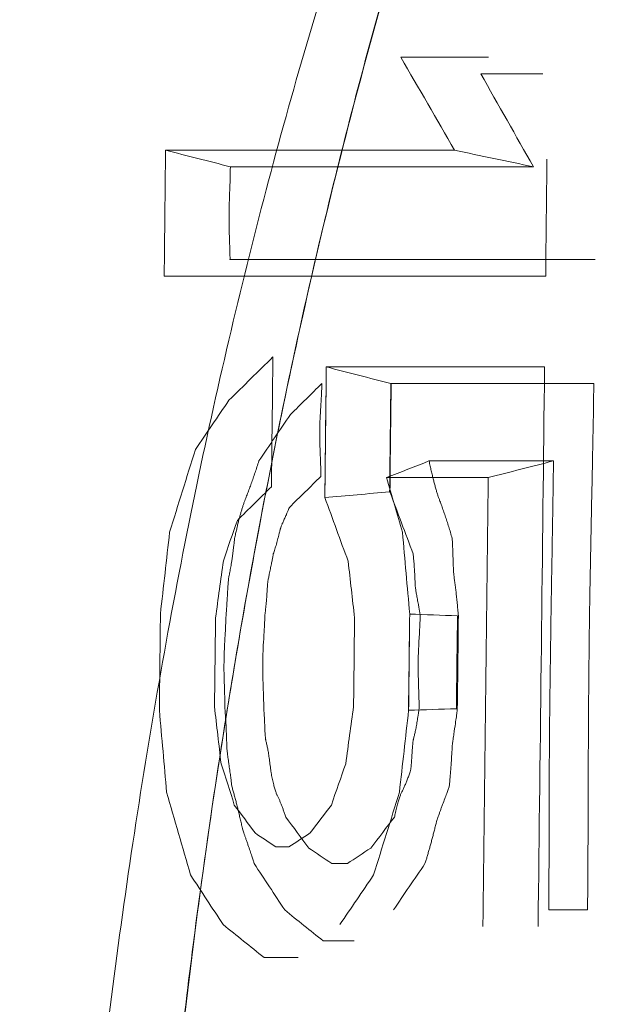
# Model space of a CAD drawing. Header units: millimetres. Extents: x -10 to 594, y 0 to 420.
# Tile 381 of 656: x 203.8049 to 203.8652, y 280.1017 to 280.2027. Entities that reach past the tile are written whole.
import ezdxf

# ---------------------------------------------------------------- set-up
doc = ezdxf.new("R2010")
doc.units = ezdxf.units.MM
doc.layers.add('1', color=7, linetype='Continuous', true_color=0xffffff)

msp = doc.modelspace()

# ---------------------------------------------------------------- linework, layer by layer
at = {"layer": '1', "color": 155, "linetype": 'Continuous', "lineweight": 18}
for points, knots in [([(203.87674, 278.47357), (203.79781, 278.47341), (203.64099, 278.50646), (203.34149, 278.70034), (203.01215, 279.17146), (202.74375, 280.01789), (202.64785, 281.01625), (202.74375, 282.01461), (203.01215, 282.86104), (203.34149, 283.33215), (203.64099, 283.52603), (203.79781, 283.55909), (203.87674, 283.55892)], [0, 0, 0, 0, 0.0625, 0.125, 0.25, 0.375, 0.5, 0.625, 0.75, 0.875, 0.9375, 1, 1, 1, 1]), ([(203.87674, 283.55892), (203.79781, 283.55909), (203.64099, 283.52603), (203.34149, 283.33215), (203.01215, 282.86104), (202.74375, 282.01461), (202.64785, 281.01625), (202.74375, 280.01789), (203.01215, 279.17146), (203.34149, 278.70034), (203.64099, 278.50646), (203.79781, 278.47341), (203.87674, 278.47357)], [0, 0, 0, 0, 0.0625, 0.125, 0.25, 0.375, 0.5, 0.625, 0.75, 0.875, 0.9375, 1, 1, 1, 1]), ([(203.89065, 278.4889), (203.81225, 278.48873), (203.6565, 278.52159), (203.35905, 278.7143), (203.032, 279.18258), (202.76552, 280.0239), (202.67033, 281.01625), (202.76552, 282.00859), (203.032, 282.84992), (203.35905, 283.31819), (203.6565, 283.51091), (203.81225, 283.54376), (203.89065, 283.54359)], [0, 0, 0, 0, 0.0625, 0.125, 0.25, 0.375, 0.5, 0.625, 0.75, 0.875, 0.9375, 1, 1, 1, 1]), ([(203.89065, 283.54359), (203.81225, 283.54376), (203.6565, 283.51091), (203.35905, 283.31819), (203.032, 282.84992), (202.76552, 282.00859), (202.67033, 281.01625), (202.76552, 280.0239), (203.032, 279.18258), (203.35905, 278.7143), (203.6565, 278.52159), (203.81225, 278.48873), (203.89065, 278.4889)], [0, 0, 0, 0, 0.0625, 0.125, 0.25, 0.375, 0.5, 0.625, 0.75, 0.875, 0.9375, 1, 1, 1, 1]), ([(203.9277, 283.34978), (203.85515, 283.34994), (203.71099, 283.3196), (203.43567, 283.14166), (203.13328, 282.7093), (202.88785, 281.93249), (202.80052, 281.01625), (202.88785, 280.1), (203.13328, 279.32319), (203.43567, 278.89083), (203.71099, 278.71289), (203.85515, 278.68255), (203.9277, 278.68271)], [0, 0, 0, 0, 0.0625, 0.125, 0.25, 0.375, 0.5, 0.625, 0.75, 0.875, 0.9375, 1, 1, 1, 1]), ([(203.9277, 278.68271), (203.85515, 278.68255), (203.71099, 278.71289), (203.43567, 278.89083), (203.13328, 279.32319), (202.88785, 280.1), (202.80052, 281.01625), (202.88785, 281.93249), (203.13328, 282.7093), (203.43567, 283.14166), (203.71099, 283.3196), (203.85515, 283.34994), (203.9277, 283.34978)], [0, 0, 0, 0, 0.0625, 0.125, 0.25, 0.375, 0.5, 0.625, 0.75, 0.875, 0.9375, 1, 1, 1, 1]), ([(204.40352, 278.79375), (204.33394, 278.7936), (204.19588, 278.82249), (203.93276, 278.99196), (203.64432, 279.40375), (203.41025, 280.1436), (203.32698, 281.01625), (203.41025, 281.88889), (203.64432, 282.62874), (203.93276, 283.04053), (204.19588, 283.21), (204.33394, 283.23889), (204.40352, 283.23875)], [0, 0, 0, 0, 0.0625, 0.125, 0.25, 0.375, 0.5, 0.625, 0.75, 0.875, 0.9375, 1, 1, 1, 1]), ([(204.40352, 283.23875), (204.40271, 283.23875), (204.40107, 283.23875), (204.39862, 283.23873), (204.39617, 283.23871), (204.39372, 283.23867), (204.39127, 283.23862), (204.38882, 283.23856), (204.38637, 283.23849), (204.38392, 283.23841), (204.38148, 283.23831), (204.37903, 283.2382), (204.37658, 283.23808), (204.37414, 283.23795), (204.37169, 283.23781), (204.36925, 283.23765), (204.36681, 283.23748), (204.36437, 283.2373), (204.36193, 283.23711), (204.35949, 283.23691), (204.35705, 283.23669), (204.35461, 283.23646), (204.35217, 283.23622), (204.34973, 283.23597), (204.34729, 283.23571), (204.34486, 283.23543), (204.34242, 283.23515), (204.33999, 283.23485), (204.33755, 283.23453), (204.33512, 283.23421), (204.33269, 283.23388), (204.33026, 283.23353), (204.32782, 283.23317), (204.32539, 283.2328), (204.32296, 283.23242), (204.32053, 283.23202), (204.31811, 283.23161), (204.31568, 283.2312), (204.31325, 283.23076), (204.31082, 283.23032), (204.3084, 283.22987), (204.30597, 283.2294), (204.30355, 283.22892), (204.30113, 283.22843), (204.2987, 283.22793), (204.29628, 283.22741), (204.29386, 283.22689), (204.29144, 283.22635), (204.28902, 283.2258), (204.2866, 283.22524), (204.28418, 283.22466), (204.28176, 283.22408), (204.27934, 283.22348), (204.27692, 283.22287), (204.27451, 283.22225), (204.27209, 283.22161), (204.26968, 283.22097), (204.26726, 283.22031), (204.26485, 283.21964), (204.26243, 283.21896), (204.26002, 283.21827), (204.25761, 283.21756), (204.2552, 283.21684), (204.25279, 283.21611), (204.25038, 283.21537), (204.24797, 283.21462), (204.24556, 283.21385), (204.24315, 283.21308), (204.24074, 283.21229), (204.23834, 283.21149), (204.23593, 283.21067), (204.23352, 283.20985), (204.23112, 283.20901), (204.22871, 283.20816), (204.22631, 283.2073), (204.22391, 283.20643), (204.2215, 283.20555), (204.2191, 283.20465), (204.2167, 283.20374), (204.2143, 283.20282), (204.2119, 283.20189), (204.2095, 283.20094), (204.2071, 283.19999), (204.2047, 283.19902), (204.2023, 283.19804), (204.1999, 283.19705), (204.18479, 283.19072), (204.15713, 283.17787), (204.1173, 283.15582), (204.07802, 283.13051), (204.03929, 283.10193), (203.99797, 283.06746), (203.95432, 283.02621), (203.90866, 282.97716), (203.86414, 282.9233), (203.82084, 282.86476), (203.77892, 282.80184), (203.73854, 282.73473), (203.69979, 282.66355), (203.6627, 282.5884), (203.62734, 282.50947), (203.59381, 282.42691), (203.56215, 282.34083), (203.52913, 282.2415), (203.49572, 282.1281), (203.46318, 281.99979), (203.43707, 281.87842), (203.41636, 281.76547), (203.40009, 281.66198), (203.38623, 281.55674), (203.37481, 281.44998), (203.36586, 281.34218), (203.35944, 281.23381), (203.35559, 281.12513), (203.35431, 281.01625), (203.35559, 280.90737), (203.35944, 280.79869), (203.36586, 280.69032), (203.37481, 280.58252), (203.38623, 280.47576), (203.40009, 280.37052), (203.41635, 280.26703), (203.435, 280.16536), (203.45597, 280.06574), (203.47923, 279.96839), (203.50473, 279.87344), (203.53242, 279.78108), (203.56215, 279.69166), (203.5938, 279.60559), (203.62734, 279.52303), (203.66269, 279.44409), (203.69978, 279.36894), (203.73854, 279.29777), (203.77891, 279.23066), (203.82084, 279.16773), (203.86414, 279.1092), (203.90865, 279.05534), (203.95432, 279.00629), (204.00109, 278.96208), (204.04887, 278.92281), (204.09755, 278.8886), (204.14711, 278.8595), (204.18209, 278.84287), (204.20193, 278.8346), (204.20637, 278.83279), (204.2108, 278.83103), (204.21523, 278.8293), (204.21967, 278.82762), (204.22411, 278.82598), (204.22855, 278.82438), (204.233, 278.82282), (204.23744, 278.8213), (204.24189, 278.81982), (204.24634, 278.81838), (204.25079, 278.81698), (204.25525, 278.81563), (204.2597, 278.81431), (204.26416, 278.81304), (204.26862, 278.8118), (204.27309, 278.81061), (204.27755, 278.80946), (204.28202, 278.80834), (204.28649, 278.80727), (204.29096, 278.80624), (204.29543, 278.80525), (204.29991, 278.8043), (204.30439, 278.8034), (204.30887, 278.80253), (204.31335, 278.8017), (204.31784, 278.80092), (204.32233, 278.80017), (204.32682, 278.79947), (204.33131, 278.79881), (204.33581, 278.79818), (204.3403, 278.7976), (204.3448, 278.79706), (204.34931, 278.79656), (204.35381, 278.7961), (204.35832, 278.79568), (204.36283, 278.7953), (204.36734, 278.79497), (204.37185, 278.79467), (204.37637, 278.79442), (204.38089, 278.7942), (204.38541, 278.79403), (204.38994, 278.79389), (204.39446, 278.7938), (204.39899, 278.79375), (204.40201, 278.79375), (204.40352, 278.79375)], [0, 0, 0, 0, 0.000746, 0.001492, 0.002237, 0.002983, 0.003728, 0.004473, 0.005218, 0.005962, 0.006707, 0.007451, 0.008195, 0.008939, 0.009683, 0.010427, 0.01117, 0.011913, 0.012657, 0.0134, 0.014143, 0.014885, 0.015628, 0.016371, 0.017113, 0.017855, 0.018598, 0.01934, 0.020082, 0.020824, 0.021566, 0.022307, 0.023049, 0.023791, 0.024532, 0.025274, 0.026015, 0.026757, 0.027498, 0.028239, 0.02898, 0.029722, 0.030463, 0.031204, 0.031945, 0.032686, 0.033427, 0.034168, 0.034909, 0.03565, 0.036391, 0.037132, 0.037874, 0.038615, 0.039356, 0.040097, 0.040838, 0.041579, 0.04232, 0.043062, 0.043803, 0.044545, 0.045286, 0.046027, 0.046769, 0.047511, 0.048252, 0.048994, 0.049736, 0.050478, 0.05122, 0.051962, 0.052705, 0.053447, 0.054189, 0.054932, 0.055675, 0.056418, 0.057161, 0.057904, 0.058647, 0.05939, 0.060134, 0.060878, 0.061621, 0.062365, 0.06311, 0.075698, 0.088229, 0.100725, 0.113207, 0.125697, 0.14129, 0.156857, 0.172441, 0.188081, 0.20372, 0.219302, 0.234867, 0.250452, 0.266047, 0.281627, 0.297231, 0.312895, 0.333766, 0.354549, 0.375329, 0.390906, 0.406468, 0.422052, 0.437697, 0.453344, 0.468917, 0.484456, 0.499999, 0.515541, 0.531079, 0.546652, 0.5623, 0.577944, 0.593528, 0.60909, 0.624668, 0.640257, 0.655835, 0.67144, 0.687107, 0.70277, 0.718373, 0.733954, 0.74955, 0.765134, 0.780698, 0.796281, 0.811921, 0.82756, 0.843143, 0.858711, 0.874306, 0.889914, 0.905519, 0.921164, 0.93689, 0.938265, 0.93964, 0.941013, 0.942387, 0.94376, 0.945132, 0.946504, 0.947876, 0.949247, 0.950618, 0.951989, 0.953359, 0.954729, 0.956099, 0.957469, 0.958839, 0.960208, 0.961578, 0.962947, 0.964317, 0.965686, 0.967055, 0.968425, 0.969794, 0.971164, 0.972534, 0.973903, 0.975274, 0.976644, 0.978014, 0.979385, 0.980756, 0.982128, 0.9835, 0.984872, 0.986244, 0.987618, 0.988991, 0.990365, 0.99174, 0.993115, 0.994491, 0.995867, 0.997244, 0.998622, 1, 1, 1, 1]), ([(203.84939, 280.18927), (203.84484, 280.18927), (203.83498, 280.18927), (203.82512, 280.18927), (203.8198, 280.18927)], [0, 0, 0, 0, 0.461347, 1, 1, 1, 1]), ([(203.82645, 280.18757), (203.82644, 280.18742), (203.82644, 280.18709), (203.82642, 280.18654), (203.82641, 280.1859), (203.82637, 280.18498), (203.82634, 280.18395), (203.82631, 280.18276), (203.82631, 280.18163), (203.82633, 280.18065), (203.82636, 280.1799), (203.82638, 280.17941), (203.82639, 280.17898), (203.8264, 280.17861), (203.82641, 280.17831), (203.82641, 280.17813), (203.8264, 280.17805)], [0, 0, 0, 0, 0.047134, 0.104398, 0.171803, 0.249357, 0.393673, 0.498958, 0.62251, 0.749157, 0.807628, 0.859426, 0.904553, 0.943016, 0.974826, 1, 1, 1, 1]), ([(203.82644, 280.18757), (203.83145, 280.18757), (203.8418, 280.18757), (203.85215, 280.18757), (203.85748, 280.18757)], [0, 0, 0, 0, 0.484507, 1, 1, 1, 1]), ([(203.85749, 280.18757), (203.8526, 280.18757), (203.84226, 280.18757), (203.83191, 280.18757), (203.82645, 280.18757)], [0, 0, 0, 0, 0.472313, 1, 1, 1, 1]), ([(203.8264, 280.17805), (203.83184, 280.17805), (203.84432, 280.17805), (203.85679, 280.17805), (203.86382, 280.17805)], [0, 0, 0, 0, 0.43617, 1, 1, 1, 1]), ([(203.83627, 280.16705), (203.83625, 280.16482), (203.8362, 280.16035), (203.83615, 280.15589), (203.83612, 280.15366)], [0, 0, 0, 0, 0.500011, 1, 1, 1, 1]), ([(203.83571, 280.15582), (203.83571, 280.15591), (203.83571, 280.1561), (203.83571, 280.15641), (203.8357, 280.15678), (203.83568, 280.15721), (203.83567, 280.15769), (203.83564, 280.15824), (203.83562, 280.15884), (203.83561, 280.15946), (203.8356, 280.16004), (203.8356, 280.16079), (203.83563, 280.16176), (203.83569, 280.16277), (203.83574, 280.16358), (203.83577, 280.16414), (203.83579, 280.16461), (203.83581, 280.165), (203.83581, 280.16524), (203.83582, 280.16535)], [0, 0, 0, 0, 0.026935, 0.059778, 0.098547, 0.143257, 0.193915, 0.250527, 0.318262, 0.382467, 0.443184, 0.500467, 0.61837, 0.750152, 0.817263, 0.875788, 0.925738, 0.967132, 1, 1, 1, 1]), ([(203.84276, 280.15424), (203.84278, 280.15627), (203.84282, 280.15998), (203.84286, 280.16368), (203.84288, 280.16535)], [0, 0, 0, 0, 0.550392, 1, 1, 1, 1]), ([(203.86303, 280.11137), (203.86303, 280.11185), (203.86305, 280.11293), (203.86306, 280.1147), (203.86307, 280.11679), (203.86308, 280.1192), (203.86309, 280.12193), (203.8631, 280.12508), (203.86311, 280.12848), (203.86313, 280.13195), (203.86316, 280.13522), (203.8632, 280.13947), (203.86328, 280.145), (203.8634, 280.1507), (203.86349, 280.15533), (203.86356, 280.1585), (203.86361, 280.16119), (203.86365, 280.16342), (203.86366, 280.16476), (203.86367, 280.16535)], [0, 0, 0, 0, 0.026859, 0.059647, 0.098365, 0.143013, 0.193592, 0.250102, 0.318004, 0.382308, 0.443016, 0.500129, 0.61843, 0.750091, 0.817339, 0.875953, 0.925934, 0.967283, 1, 1, 1, 1]), ([(203.82936, 280.15741), (203.8293, 280.1572), (203.82917, 280.1568), (203.82898, 280.15622), (203.82878, 280.15565), (203.82859, 280.1551), (203.8284, 280.15458), (203.82821, 280.15407), (203.82804, 280.15366), (203.82791, 280.15331), (203.82781, 280.15303), (203.82771, 280.15272), (203.8276, 280.15239), (203.8275, 280.15204), (203.8274, 280.15167), (203.82729, 280.15127), (203.82719, 280.15085), (203.82709, 280.15041), (203.82698, 280.14995), (203.82692, 280.14963), (203.82688, 280.14947)], [0, 0, 0, 0, 0.076727, 0.151659, 0.224815, 0.296215, 0.365881, 0.433836, 0.500106, 0.535752, 0.573242, 0.612626, 0.653946, 0.69724, 0.742541, 0.789875, 0.839267, 0.89074, 0.944312, 1, 1, 1, 1]), ([(203.85952, 280.15741), (203.85738, 280.15741), (203.85314, 280.15741), (203.84889, 280.15741), (203.84679, 280.15741)], [0, 0, 0, 0, 0.505001, 1, 1, 1, 1]), ([(203.84916, 280.14947), (203.8491, 280.14967), (203.84899, 280.15008), (203.84881, 280.15066), (203.84863, 280.15123), (203.84845, 280.15178), (203.84827, 280.1523), (203.84809, 280.15281), (203.84793, 280.15323), (203.84779, 280.1536), (203.84768, 280.15393), (203.84757, 280.15428), (203.84746, 280.15465), (203.84735, 280.15505), (203.84724, 280.15548), (203.84713, 280.15593), (203.84702, 280.1564), (203.84691, 280.15689), (203.84684, 280.15723), (203.8468, 280.15741)], [0, 0, 0, 0, 0.076267, 0.150693, 0.223299, 0.294108, 0.363143, 0.430433, 0.496004, 0.536843, 0.579685, 0.624589, 0.671601, 0.720764, 0.772116, 0.825689, 0.88151, 0.939607, 1, 1, 1, 1]), ([(203.85954, 280.15741), (203.85953, 280.15669), (203.85951, 280.15509), (203.85947, 280.15246), (203.85942, 280.14934), (203.85934, 280.14489), (203.85926, 280.13986), (203.85918, 280.13413), (203.85912, 280.12867), (203.8591, 280.12394), (203.8591, 280.1203), (203.85909, 280.11792), (203.85908, 280.11585), (203.85908, 280.11409), (203.85907, 280.11263), (203.85906, 280.11175), (203.85905, 280.11137)], [0, 0, 0, 0, 0.046866, 0.10413, 0.171792, 0.249853, 0.393985, 0.499796, 0.623223, 0.749858, 0.808199, 0.859879, 0.904899, 0.943259, 0.974959, 1, 1, 1, 1]), ([(203.84245, 280.15571), (203.84407, 280.15571), (203.84754, 280.15571), (203.85101, 280.15571), (203.85285, 280.15571)], [0, 0, 0, 0, 0.46811, 1, 1, 1, 1]), ([(203.83084, 280.14788), (203.83087, 280.14796), (203.83092, 280.14812), (203.831, 280.14837), (203.83108, 280.14862), (203.83116, 280.14889), (203.83124, 280.14918), (203.83132, 280.14947), (203.8314, 280.14978), (203.83148, 280.15009), (203.83154, 280.15034), (203.83158, 280.15051), (203.83162, 280.1506), (203.83166, 280.15072), (203.83171, 280.15085), (203.83177, 280.151), (203.83184, 280.15116), (203.83193, 280.15135), (203.83204, 280.15159), (203.83217, 280.15187), (203.8323, 280.15217), (203.83241, 280.15242), (203.83246, 280.15258), (203.83249, 280.15265)], [0, 0, 0, 0, 0.048581, 0.098814, 0.150722, 0.204327, 0.259648, 0.316702, 0.375505, 0.436073, 0.498418, 0.513849, 0.533703, 0.558065, 0.586981, 0.620476, 0.658568, 0.701269, 0.748586, 0.831473, 0.900968, 0.957116, 1, 1, 1, 1]), ([(203.82688, 280.14947), (203.82687, 280.14932), (203.82683, 280.14904), (203.82678, 280.14862), (203.82673, 280.14823), (203.82669, 280.14785), (203.82664, 280.1475), (203.82659, 280.14716), (203.82654, 280.14685), (203.82649, 280.14655), (203.82644, 280.14628), (203.82639, 280.14603), (203.82635, 280.14579), (203.82631, 280.14562), (203.82628, 280.1455), (203.82627, 280.14539), (203.82625, 280.14527), (203.82624, 280.14511), (203.82622, 280.14492), (203.82621, 280.1447), (203.82619, 280.14446), (203.82617, 280.14419), (203.82615, 280.14388), (203.82613, 280.14345), (203.8261, 280.14292), (203.82607, 280.14236), (203.82603, 280.14191), (203.82601, 280.14165), (203.826, 280.14153)], [0, 0, 0, 0, 0.054876, 0.107318, 0.157333, 0.204927, 0.250109, 0.292889, 0.333277, 0.371288, 0.406937, 0.440245, 0.471234, 0.499935, 0.509267, 0.521991, 0.538176, 0.557853, 0.581038, 0.607743, 0.637974, 0.671736, 0.709033, 0.749867, 0.832433, 0.90162, 0.957457, 1, 1, 1, 1]), ([(203.8498, 280.14153), (203.84978, 280.14176), (203.84974, 280.14219), (203.84968, 280.14282), (203.84962, 280.14341), (203.84956, 280.14397), (203.8495, 280.14449), (203.84943, 280.14498), (203.84938, 280.14534), (203.84935, 280.1456), (203.84933, 280.14577), (203.84931, 280.14598), (203.8493, 280.14622), (203.84928, 280.14648), (203.84927, 280.14678), (203.84926, 280.14711), (203.84925, 280.14756), (203.84923, 280.1481), (203.84921, 280.14866), (203.84919, 280.14911), (203.84917, 280.14936), (203.84916, 280.14947)], [0, 0, 0, 0, 0.08398, 0.163643, 0.239004, 0.310077, 0.376882, 0.439441, 0.497782, 0.516529, 0.538823, 0.564717, 0.594245, 0.627431, 0.66429, 0.704834, 0.749072, 0.834279, 0.904478, 0.959698, 1, 1, 1, 1]), ([(203.82997, 280.14153), (203.82998, 280.14161), (203.83, 280.14176), (203.83003, 280.142), (203.83006, 280.14226), (203.83009, 280.14255), (203.83012, 280.14287), (203.83015, 280.14321), (203.83018, 280.14357), (203.8302, 280.14396), (203.83023, 280.14437), (203.83025, 280.14469), (203.83027, 280.14492), (203.83029, 280.14505), (203.83031, 280.14521), (203.83035, 280.14539), (203.83039, 280.14559), (203.83043, 280.14582), (203.83048, 280.14608), (203.83056, 280.14642), (203.83065, 280.14682), (203.83073, 280.14724), (203.8308, 280.14759), (203.83083, 280.14779), (203.83084, 280.14788)], [0, 0, 0, 0, 0.033742, 0.071059, 0.111972, 0.156494, 0.204636, 0.256407, 0.311815, 0.370864, 0.43356, 0.499906, 0.516477, 0.537139, 0.561971, 0.591017, 0.624305, 0.661854, 0.703676, 0.74978, 0.832394, 0.901596, 0.957433, 1, 1, 1, 1]), ([(203.84517, 280.14788), (203.84518, 280.1478), (203.84519, 280.14763), (203.84522, 280.14736), (203.84524, 280.14705), (203.84527, 280.14672), (203.84529, 280.14636), (203.84532, 280.14597), (203.84534, 280.14555), (203.84536, 280.14511), (203.84537, 280.14476), (203.84539, 280.14452), (203.8454, 280.14439), (203.84543, 280.14423), (203.84545, 280.14405), (203.84549, 280.14384), (203.84553, 280.14361), (203.84557, 280.14335), (203.84564, 280.14301), (203.84572, 280.14261), (203.84579, 280.14218), (203.84585, 280.14183), (203.84588, 280.14162), (203.84589, 280.14153)], [0, 0, 0, 0, 0.038031, 0.080379, 0.127068, 0.178116, 0.233536, 0.29334, 0.357536, 0.426131, 0.49913, 0.515604, 0.536206, 0.561014, 0.590072, 0.623405, 0.661032, 0.702966, 0.749214, 0.831947, 0.901284, 0.957271, 1, 1, 1, 1]), ([(203.84469, 280.13184), (203.84471, 280.13348), (203.84475, 280.13677), (203.84479, 280.14006), (203.84481, 280.14171)], [0, 0, 0, 0, 0.499983, 1, 1, 1, 1]), ([(203.826, 280.14153), (203.82599, 280.14145), (203.82599, 280.14126), (203.82598, 280.14095), (203.82596, 280.14058), (203.82594, 280.14016), (203.82592, 280.13968), (203.82588, 280.13912), (203.82585, 280.13853), (203.82582, 280.13792), (203.8258, 280.13734), (203.82579, 280.13659), (203.82579, 280.13561), (203.82582, 280.1346), (203.82585, 280.13378), (203.82587, 280.13322), (203.82588, 280.13275), (203.82589, 280.13235), (203.82589, 280.13211), (203.82589, 280.13201)], [0, 0, 0, 0, 0.02679, 0.059502, 0.098153, 0.142755, 0.193315, 0.249838, 0.317413, 0.381533, 0.442236, 0.499568, 0.617456, 0.749503, 0.816716, 0.875359, 0.925442, 0.96698, 1, 1, 1, 1]), ([(203.82986, 280.13201), (203.82987, 280.13209), (203.82987, 280.13228), (203.82986, 280.1326), (203.82985, 280.13297), (203.82984, 280.13339), (203.82982, 280.13388), (203.8298, 280.13443), (203.82978, 280.13503), (203.82977, 280.13564), (203.82976, 280.13622), (203.82976, 280.13698), (203.82979, 280.13795), (203.82984, 280.13895), (203.8299, 280.13977), (203.82993, 280.14032), (203.82995, 280.1408), (203.82997, 280.14119), (203.82997, 280.14143), (203.82997, 280.14153)], [0, 0, 0, 0, 0.026941, 0.059787, 0.098558, 0.143267, 0.193921, 0.250525, 0.31828, 0.382492, 0.443206, 0.500471, 0.618401, 0.75016, 0.817278, 0.875806, 0.925756, 0.967144, 1, 1, 1, 1]), ([(203.84589, 280.14153), (203.84589, 280.14145), (203.84588, 280.14126), (203.84587, 280.14095), (203.84586, 280.14058), (203.84583, 280.14016), (203.84581, 280.13968), (203.84577, 280.13912), (203.84574, 280.13853), (203.84571, 280.13792), (203.84569, 280.13734), (203.84568, 280.13659), (203.84568, 280.13561), (203.84571, 280.1346), (203.84574, 280.13378), (203.84576, 280.13323), (203.84577, 280.13275), (203.84578, 280.13235), (203.84578, 280.13211), (203.84578, 280.13201)], [0, 0, 0, 0, 0.026791, 0.059503, 0.098153, 0.142754, 0.193313, 0.249835, 0.317409, 0.381525, 0.442225, 0.499556, 0.617441, 0.749487, 0.816703, 0.875349, 0.925434, 0.966975, 1, 1, 1, 1]), ([(203.84971, 280.14154), (203.84969, 280.13995), (203.84965, 280.13677), (203.84961, 280.1336), (203.84959, 280.13201)], [0, 0, 0, 0, 0.500297, 1, 1, 1, 1]), ([(203.82589, 280.13201), (203.8259, 280.13191), (203.82591, 280.13169), (203.82594, 280.13135), (203.82596, 280.13097), (203.82599, 280.13056), (203.82601, 280.13011), (203.82603, 280.12963), (203.82605, 280.12911), (203.82607, 280.12856), (203.82609, 280.12813), (203.8261, 280.12784), (203.82611, 280.12768), (203.82614, 280.12748), (203.82616, 280.12725), (203.8262, 280.12699), (203.82624, 280.1267), (203.82628, 280.12637), (203.82635, 280.12593), (203.82642, 280.12542), (203.8265, 280.12488), (203.82655, 280.12444), (203.82658, 280.12418), (203.82659, 280.12407)], [0, 0, 0, 0, 0.038482, 0.081192, 0.128145, 0.179352, 0.234823, 0.294564, 0.358581, 0.42688, 0.499463, 0.515865, 0.53645, 0.561267, 0.590344, 0.623697, 0.661339, 0.703276, 0.749516, 0.832183, 0.901462, 0.957381, 1, 1, 1, 1]), ([(203.83059, 280.12566), (203.83057, 280.12578), (203.83055, 280.12601), (203.8305, 280.12634), (203.83046, 280.12666), (203.83042, 280.12696), (203.83038, 280.12725), (203.83034, 280.12751), (203.83029, 280.12776), (203.83025, 280.128), (203.83021, 280.12821), (203.83016, 280.12841), (203.83012, 280.12859), (203.83008, 280.12872), (203.83006, 280.12882), (203.83005, 280.1289), (203.83004, 280.12901), (203.83003, 280.12913), (203.83002, 280.12928), (203.83, 280.12946), (203.82999, 280.12965), (203.82998, 280.12987), (203.82997, 280.13012), (203.82996, 280.13047), (203.82994, 280.13089), (203.82992, 280.13134), (203.82989, 280.13171), (203.82987, 280.13192), (203.82986, 280.13201)], [0, 0, 0, 0, 0.055273, 0.108033, 0.158292, 0.206061, 0.251354, 0.294188, 0.334581, 0.372556, 0.408141, 0.441369, 0.472282, 0.500931, 0.510311, 0.523003, 0.539124, 0.558727, 0.581843, 0.60849, 0.638679, 0.672419, 0.709716, 0.750573, 0.832965, 0.901959, 0.957606, 1, 1, 1, 1]), ([(203.84578, 280.13201), (203.84576, 280.13189), (203.84573, 280.13166), (203.84568, 280.13133), (203.84563, 280.13102), (203.84558, 280.13072), (203.84554, 280.13043), (203.84549, 280.13017), (203.84544, 280.12992), (203.84539, 280.12969), (203.84534, 280.12947), (203.8453, 280.12927), (203.84525, 280.12909), (203.84521, 280.12896), (203.84519, 280.12886), (203.84517, 280.12878), (203.84516, 280.12867), (203.84514, 280.12855), (203.84513, 280.1284), (203.84511, 280.12822), (203.8451, 280.12802), (203.84508, 280.1278), (203.84506, 280.12756), (203.84504, 280.1272), (203.84501, 280.12678), (203.84498, 280.12633), (203.84494, 280.12596), (203.84492, 280.12575), (203.84491, 280.12566)], [0, 0, 0, 0, 0.05469, 0.106967, 0.156841, 0.204324, 0.249426, 0.292163, 0.332551, 0.370612, 0.406367, 0.439848, 0.471089, 0.500134, 0.509533, 0.522263, 0.538426, 0.55807, 0.581219, 0.607891, 0.638096, 0.67184, 0.70913, 0.749968, 0.832482, 0.901623, 0.957434, 1, 1, 1, 1]), ([(203.84887, 280.12407), (203.84887, 280.12414), (203.84889, 280.12427), (203.84891, 280.12448), (203.84893, 280.1247), (203.84895, 280.12494), (203.84897, 280.12519), (203.84899, 280.12546), (203.84901, 280.12574), (203.84904, 280.12604), (203.84906, 280.12635), (203.84908, 280.12667), (203.8491, 280.12701), (203.84912, 280.12737), (203.84915, 280.12774), (203.84916, 280.12802), (203.84917, 280.12822), (203.84919, 280.12835), (203.84921, 280.12852), (203.84924, 280.12874), (203.84928, 280.12901), (203.84932, 280.12932), (203.84937, 280.12968), (203.84945, 280.13019), (203.84954, 280.13081), (203.84963, 280.13145), (203.84967, 280.13184), (203.84969, 280.13201)], [0, 0, 0, 0, 0.024366, 0.0505, 0.078408, 0.108091, 0.139555, 0.172802, 0.207834, 0.244654, 0.283262, 0.323661, 0.365851, 0.409834, 0.455612, 0.503184, 0.513679, 0.530047, 0.552312, 0.580482, 0.614561, 0.654552, 0.700455, 0.752273, 0.852995, 0.935558, 1, 1, 1, 1]), ([(203.83212, 280.1209), (203.83208, 280.12102), (203.832, 280.12127), (203.83187, 280.12163), (203.83175, 280.12197), (203.83162, 280.12229), (203.8315, 280.12258), (203.83137, 280.12287), (203.83126, 280.12308), (203.83118, 280.12326), (203.83112, 280.12341), (203.83106, 280.12359), (203.831, 280.12378), (203.83094, 280.12399), (203.83088, 280.12422), (203.83082, 280.12447), (203.83076, 280.12474), (203.8307, 280.12503), (203.83064, 280.12533), (203.83061, 280.12555), (203.83059, 280.12566)], [0, 0, 0, 0, 0.079052, 0.155476, 0.229326, 0.300663, 0.369552, 0.436069, 0.500295, 0.532006, 0.566146, 0.602862, 0.642276, 0.684484, 0.729566, 0.777586, 0.828598, 0.882647, 0.93977, 1, 1, 1, 1]), ([(203.84491, 280.12566), (203.84486, 280.12551), (203.84476, 280.12523), (203.8446, 280.12482), (203.84445, 280.12443), (203.84429, 280.12407), (203.84414, 280.12373), (203.84401, 280.12348), (203.84392, 280.12329), (203.84385, 280.12313), (203.84379, 280.12296), (203.84372, 280.12277), (203.84365, 280.12256), (203.84359, 280.12233), (203.84352, 280.12208), (203.84346, 280.12181), (203.84339, 280.12152), (203.84332, 280.12122), (203.84328, 280.121), (203.84326, 280.1209)], [0, 0, 0, 0, 0.091577, 0.179761, 0.264626, 0.346257, 0.424746, 0.500201, 0.532519, 0.567193, 0.604347, 0.644083, 0.686484, 0.731619, 0.779545, 0.830309, 0.883951, 0.940505, 1, 1, 1, 1]), ([(203.82659, 280.12407), (203.82663, 280.12394), (203.82671, 280.12366), (203.82682, 280.12324), (203.82694, 280.12281), (203.82705, 280.12237), (203.82717, 280.12191), (203.82728, 280.12144), (203.8274, 280.12096), (203.82751, 280.12047), (203.8276, 280.12009), (203.82766, 280.11983), (203.82771, 280.11967), (203.82776, 280.11948), (203.82783, 280.11926), (203.82792, 280.119), (203.82802, 280.11871), (203.82813, 280.11839), (203.82828, 280.11796), (203.82845, 280.11746), (203.82863, 280.11693), (203.82877, 280.1165), (203.82885, 280.11625), (203.82888, 280.11613)], [0, 0, 0, 0, 0.050968, 0.103037, 0.156215, 0.210512, 0.265936, 0.322493, 0.380191, 0.439037, 0.499037, 0.514148, 0.533835, 0.558133, 0.587059, 0.620623, 0.658832, 0.701691, 0.749202, 0.831953, 0.901322, 0.957327, 1, 1, 1, 1]), ([(203.84638, 280.11613), (203.84642, 280.11625), (203.8465, 280.1165), (203.84661, 280.11687), (203.84672, 280.11726), (203.84683, 280.11766), (203.84695, 280.11806), (203.84706, 280.11848), (203.84717, 280.11891), (203.84729, 280.11935), (203.8474, 280.11979), (203.84748, 280.12014), (203.84755, 280.12039), (203.8476, 280.12055), (203.84766, 280.12074), (203.84774, 280.12096), (203.84783, 280.12122), (203.84793, 280.12151), (203.84805, 280.12183), (203.84821, 280.12226), (203.8484, 280.12275), (203.84859, 280.12327), (203.84875, 280.1237), (203.84883, 280.12396), (203.84887, 280.12407)], [0, 0, 0, 0, 0.045591, 0.092127, 0.139617, 0.188066, 0.23748, 0.287867, 0.339231, 0.391578, 0.444912, 0.499239, 0.514473, 0.534242, 0.558584, 0.587518, 0.621054, 0.659199, 0.701959, 0.749336, 0.832096, 0.901445, 0.957402, 1, 1, 1, 1])]:
    msp.add_open_spline(points, degree=3, knots=knots, dxfattribs=at)
for points, degree in [([(203.8664, 279.73949), (203.84234, 279.79248), (203.81629, 279.93097), (203.81629, 280.08089), (203.84233, 280.21941), (203.89045, 280.32543), (203.95333, 280.38282), (204.0214, 280.38283), (204.08429, 280.32547), (204.10836, 280.27245)], 2), ([(204.10836, 280.27245), (204.1044, 280.28117), (204.09609, 280.29775), (204.08259, 280.31982), (204.06816, 280.33886), (204.05296, 280.3547), (204.03713, 280.36718), (204.02081, 280.37618), (204.00418, 280.38162), (203.98738, 280.38343), (203.97058, 280.38162), (203.95395, 280.37618), (203.93764, 280.36718), (203.9218, 280.3547), (203.9066, 280.33886), (203.89218, 280.31982), (203.87867, 280.29775), (203.86621, 280.27288), (203.85491, 280.24543), (203.8449, 280.21568), (203.83625, 280.1839), (203.82906, 280.15042), (203.82339, 280.11554), (203.81931, 280.07961), (203.81684, 280.04296), (203.81601, 280.00597), (203.81684, 279.96897), (203.81931, 279.93233), (203.82339, 279.89639), (203.82906, 279.86152), (203.83625, 279.82803), (203.8449, 279.79626), (203.85491, 279.7665), (203.86244, 279.74821), (203.8664, 279.73949)], 3), ([(203.85584, 279.75295), (203.85208, 279.76123), (203.84493, 279.77861), (203.83542, 279.80686), (203.82721, 279.83702), (203.82038, 279.86882), (203.815, 279.90193), (203.81112, 279.93605), (203.80878, 279.97084), (203.808, 280.00597), (203.80878, 280.04109), (203.81112, 280.07588), (203.815, 280.11), (203.82038, 280.14312), (203.82721, 280.17491), (203.83542, 280.20508), (203.84493, 280.23333), (203.85565, 280.25939), (203.86748, 280.283), (203.88031, 280.30396), (203.894, 280.32204), (203.90844, 280.33707), (203.92347, 280.34892), (203.93896, 280.35747), (203.95476, 280.36263), (203.9707, 280.36436), (203.98665, 280.36263), (204.00245, 280.35747), (204.01793, 280.34892), (204.03297, 280.33707), (204.0474, 280.32204), (204.0611, 280.30396), (204.07392, 280.283), (204.08181, 280.26726), (204.08557, 280.25898)], 3), ([(204.08557, 280.25898), (204.08933, 280.2507), (204.09648, 280.23333), (204.10599, 280.20508), (204.1142, 280.17491), (204.12102, 280.14312), (204.1264, 280.11), (204.13028, 280.07588), (204.13263, 280.04109), (204.13341, 280.00597), (204.13263, 279.97084), (204.13028, 279.93605), (204.1264, 279.90193), (204.12102, 279.86882), (204.1142, 279.83702), (204.10599, 279.80686), (204.09648, 279.77861), (204.08575, 279.75255), (204.07392, 279.72893), (204.0611, 279.70798), (204.0474, 279.6899), (204.03297, 279.67486), (204.01793, 279.66301), (204.00245, 279.65446), (203.98665, 279.6493), (203.9707, 279.64758), (203.95476, 279.6493), (203.93896, 279.65446), (203.92347, 279.66301), (203.90844, 279.67486), (203.894, 279.6899), (203.88031, 279.70798), (203.86748, 279.72893), (203.8596, 279.74467), (203.85584, 279.75295)], 3), ([(203.84392, 280.1988), (203.84691, 280.1988), (203.8499, 280.1988), (203.85289, 280.1988)], 3), ([(203.84939, 280.18927), (203.84757, 280.19245), (203.84574, 280.19562), (203.84392, 280.1988)], 3), ([(203.85846, 280.1971), (203.85633, 280.1971), (203.85421, 280.1971), (203.85209, 280.1971)], 3), ([(203.85209, 280.1971), (203.85389, 280.19392), (203.85569, 280.19075), (203.85749, 280.18757)], 3), ([(203.81967, 280.17634), (203.81971, 280.18065), (203.81976, 280.18496), (203.81981, 280.18927)], 3), ([(203.8198, 280.18927), (203.82201, 280.1887), (203.82423, 280.18814), (203.82644, 280.18757)], 3), ([(203.81981, 280.18927), (203.82967, 280.18927), (203.83953, 280.18927), (203.84939, 280.18927)], 3), ([(203.85748, 280.18757), (203.85478, 280.18814), (203.85208, 280.1887), (203.84939, 280.18927)], 3), ([(203.85887, 280.18836), (203.85883, 280.18436), (203.85878, 280.18035), (203.85874, 280.17634)], 3), ([(203.85874, 280.17634), (203.84572, 280.17634), (203.83269, 280.17634), (203.81967, 280.17634)], 3), ([(203.8263, 280.16363), (203.8278, 280.16511), (203.8293, 280.16659), (203.8308, 280.16807)], 3), ([(203.8308, 280.16807), (203.83075, 280.16364), (203.8307, 280.1592), (203.83065, 280.15476)], 3), ([(203.83612, 280.15366), (203.83617, 280.15812), (203.83622, 280.16258), (203.83627, 280.16705)], 3), ([(203.84288, 280.16535), (203.84068, 280.16591), (203.83848, 280.16648), (203.83627, 280.16705)], 3), ([(203.83627, 280.16705), (203.84373, 280.16705), (203.85118, 280.16705), (203.85863, 280.16705)], 3), ([(203.85863, 280.16705), (203.85841, 280.14792), (203.85819, 280.1288), (203.85796, 280.10967)], 3), ([(203.83582, 280.16535), (203.83474, 280.16429), (203.83367, 280.16323), (203.8326, 280.16217)], 3), ([(203.84292, 280.16535), (203.84287, 280.16164), (203.84283, 280.15794), (203.84279, 280.15423)], 3), ([(203.86367, 280.16535), (203.85675, 280.16535), (203.84983, 280.16535), (203.84292, 280.16535)], 3), ([(203.82286, 280.15858), (203.82401, 280.16027), (203.82515, 280.16195), (203.8263, 280.16363)], 3), ([(203.8326, 280.16217), (203.83152, 280.16058), (203.83044, 280.159), (203.82936, 280.15741)], 3), ([(203.82022, 280.1501), (203.8211, 280.15293), (203.82198, 280.15576), (203.82286, 280.15858)], 3), ([(203.84679, 280.15741), (203.84535, 280.15684), (203.8439, 280.15627), (203.84245, 280.15571)], 3), ([(203.8468, 280.15741), (203.85105, 280.15741), (203.85529, 280.15741), (203.85954, 280.15741)], 3), ([(203.85285, 280.15571), (203.85508, 280.15627), (203.8573, 280.15684), (203.85952, 280.15741)], 3), ([(203.83249, 280.15265), (203.83356, 280.1537), (203.83464, 280.15476), (203.83571, 280.15582)], 3), ([(203.83065, 280.15476), (203.82948, 280.15361), (203.82832, 280.15246), (203.82716, 280.15132)], 3), ([(203.84245, 280.15571), (203.84299, 280.15384), (203.84353, 280.15197), (203.84407, 280.1501)], 3), ([(203.85285, 280.15571), (203.84938, 280.15571), (203.84592, 280.15571), (203.84245, 280.15571)], 3), ([(203.85231, 280.10967), (203.8525, 280.12501), (203.85268, 280.14036), (203.85285, 280.15571)], 3), ([(203.83612, 280.15366), (203.83833, 280.15385), (203.84054, 280.15404), (203.84276, 280.15424)], 3), ([(203.84279, 280.15423), (203.84358, 280.15212), (203.84437, 280.15), (203.84517, 280.14788)], 3), ([(203.83851, 280.14712), (203.83771, 280.1493), (203.83692, 280.15148), (203.83612, 280.15366)], 3), ([(203.82716, 280.15132), (203.82668, 280.14993), (203.8262, 280.14855), (203.82573, 280.14717)], 3), ([(203.81928, 280.14171), (203.8196, 280.1445), (203.81991, 280.1473), (203.82022, 280.1501)], 3), ([(203.84407, 280.1501), (203.84432, 280.1473), (203.84457, 280.1445), (203.84481, 280.14171)], 3), ([(203.82573, 280.14717), (203.82546, 280.14522), (203.82519, 280.14327), (203.82493, 280.14132)], 3), ([(203.83917, 280.14132), (203.83895, 280.14325), (203.83873, 280.14519), (203.83851, 280.14712)], 3), ([(203.81917, 280.13184), (203.81921, 280.13513), (203.81925, 280.13842), (203.81928, 280.14171)], 3), ([(203.84481, 280.14171), (203.84478, 280.13842), (203.84474, 280.13513), (203.8447, 280.13184)], 3), ([(203.84481, 280.14171), (203.84644, 280.14165), (203.84807, 280.14159), (203.84971, 280.14154)], 3), ([(203.82493, 280.14132), (203.82489, 280.13829), (203.82486, 280.13525), (203.82482, 280.13222)], 3), ([(203.83906, 280.13222), (203.8391, 280.13525), (203.83913, 280.13829), (203.83917, 280.14132)], 3), ([(203.84969, 280.13201), (203.84973, 280.13518), (203.84977, 280.13836), (203.8498, 280.14153)], 3), ([(203.81992, 280.12344), (203.81967, 280.12624), (203.81942, 280.12904), (203.81917, 280.13184)], 3), ([(203.82482, 280.13222), (203.82504, 280.13027), (203.82527, 280.12832), (203.82549, 280.12637)], 3), ([(203.83826, 280.12637), (203.83853, 280.12832), (203.83879, 280.13027), (203.83906, 280.13222)], 3), ([(203.8447, 280.13184), (203.84439, 280.12904), (203.84407, 280.12624), (203.84376, 280.12344)], 3), ([(203.84959, 280.13201), (203.84796, 280.13195), (203.84633, 280.13189), (203.84469, 280.13184)], 3), ([(203.82549, 280.12637), (203.82594, 280.12496), (203.8264, 280.12355), (203.82685, 280.12213)], 3), ([(203.8368, 280.12213), (203.83728, 280.12355), (203.83777, 280.12496), (203.83826, 280.12637)], 3), ([(203.82237, 280.11496), (203.82155, 280.11779), (203.82073, 280.12061), (203.81992, 280.12344)], 3), ([(203.84376, 280.12344), (203.84288, 280.12061), (203.842, 280.11779), (203.84111, 280.11496)], 3), ([(203.82685, 280.12213), (203.82756, 280.12118), (203.82827, 280.12022), (203.82897, 280.11927)], 3), ([(203.83461, 280.11927), (203.83534, 280.12022), (203.83607, 280.12118), (203.8368, 280.12213)], 3), ([(203.83447, 280.11772), (203.83369, 280.11878), (203.8329, 280.11984), (203.83212, 280.1209)], 3), ([(203.84326, 280.1209), (203.84245, 280.11984), (203.84164, 280.11878), (203.84083, 280.11772)], 3), ([(203.82897, 280.11927), (203.82969, 280.11879), (203.8304, 280.11831), (203.83111, 280.11783)], 3), ([(203.83244, 280.11783), (203.83316, 280.11831), (203.83388, 280.11879), (203.83461, 280.11927)], 3), ([(203.83111, 280.11783), (203.83155, 280.11783), (203.83199, 280.11783), (203.83244, 280.11783)], 3), ([(203.83684, 280.11613), (203.83605, 280.11666), (203.83526, 280.11719), (203.83447, 280.11772)], 3), ([(203.84083, 280.11772), (203.84003, 280.11719), (203.83923, 280.11666), (203.83843, 280.11613)], 3), ([(203.82888, 280.11613), (203.82993, 280.11455), (203.83097, 280.11296), (203.83201, 280.11137)], 3), ([(203.83843, 280.11613), (203.8379, 280.11613), (203.83737, 280.11613), (203.83684, 280.11613)], 3), ([(203.84315, 280.11137), (203.84422, 280.11296), (203.8453, 280.11455), (203.84638, 280.11613)], 3), ([(203.82571, 280.10987), (203.82459, 280.11156), (203.82348, 280.11326), (203.82237, 280.11496)], 3), ([(203.84111, 280.11496), (203.83996, 280.11326), (203.83881, 280.11156), (203.83765, 280.10987)], 3), ([(203.83201, 280.11137), (203.83332, 280.11031), (203.83464, 280.10925), (203.83595, 280.1082)], 3), ([(203.85905, 280.11137), (203.86038, 280.11137), (203.8617, 280.11137), (203.86303, 280.11137)], 3), ([(203.82989, 280.10649), (203.8285, 280.10762), (203.8271, 280.10874), (203.82571, 280.10987)], 3), ([(203.83595, 280.1082), (203.83701, 280.1082), (203.83807, 280.1082), (203.83913, 280.1082)], 3), ([(203.83339, 280.10649), (203.83222, 280.10649), (203.83106, 280.10649), (203.82989, 280.10649)], 3)]:
    msp.add_open_spline(points, degree=degree, dxfattribs=at)

doc.saveas('drawing.dxf')
